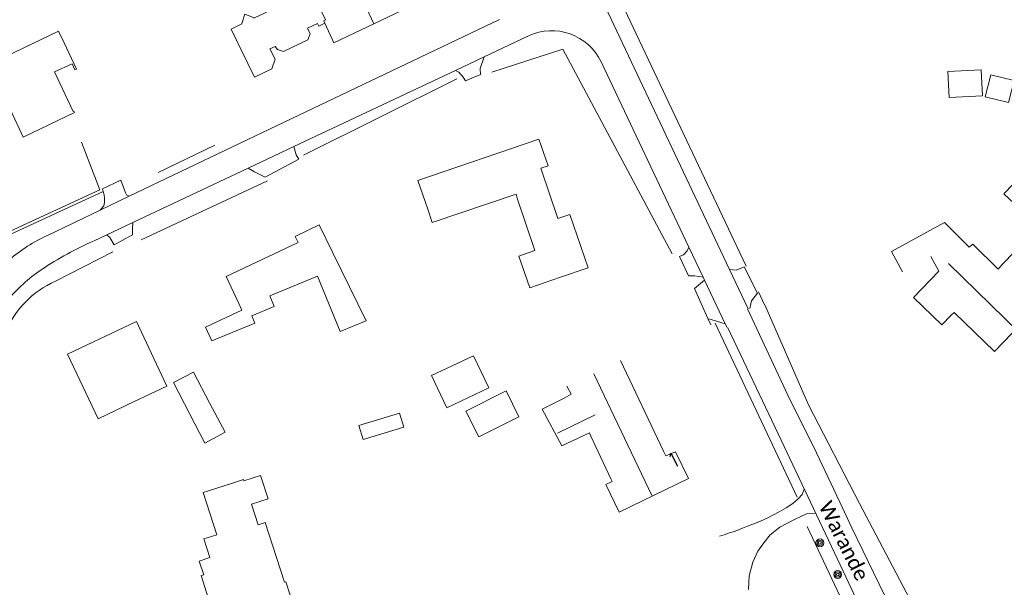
# Model space of a CAD drawing. Extents: x 177628 to 188968, y 384226 to 390673.
# Tile 287 of 393: x 184455 to 184623, y 387281 to 387378. Entities that reach past the tile are written whole.
import ezdxf

# ---------------------------------------------------------------- set-up
doc = ezdxf.new("R2010")
doc.units = 0
for name, color, linetype, lineweight in [('2901', 253, 'Continuous', 13), ('4502', 253, 'Continuous', 13), ('B-AF-CULT-GD', 253, 'HEKWERK', 13), ('B-AF-RAST-GD', 253, 'HEKWERK', 13), ('B-BP-BOOM-GD', 253, 'Continuous', 13), ('B-GB-BOUW-GD', 14, 'Continuous', 13), ('B-GB-NOKL-GD', 14, 'Continuous', 13), ('B-VH-OVRG-GD', 8, 'Continuous', 13), ('B01_D', 14, 'Continuous', 9), ('B01_F', 14, 'Continuous', 9), ('B01_T', 14, 'Continuous', 9), ('B02_D', 14, 'Continuous', 9), ('B11_F', 14, 'Continuous', 9), ('B11_S', 14, 'Continuous', 9), ('B14_F', 14, 'Continuous', 9), ('T01_T', 253, 'Continuous', 9), ('T03_T', 253, 'Continuous', 9), ('T04_F', 253, 'HAAG', 9), ('T07_F', 253, 'Continuous', 9), ('T22_F', 253, 'Continuous', 9), ('V00_F', 8, 'Continuous', 9), ('V00_T', 8, 'Continuous', 9), ('Z06', 7, 'Continuous', 9)]:
    doc.layers.add(name, color=color, linetype=linetype, lineweight=lineweight)
doc.styles.add('Legend', font='calibri.ttf')
doc.styles.add('ROMANS', font='ROMANS.shx', dxfattribs={"oblique": 45})
doc.linetypes.add('HAAG', pattern='A,4,-1,[5,TOPOCAD.SHX,S=0.35,R=0,X=-0.35,Y=-0.35],-1', length=6)
doc.linetypes.add('HEKWERK', pattern='A,7,-1.5,[1,ProvNB.shx,S=0.75,R=0,X=0,Y=0],-1.5', length=10)

# ---------------------------------------------------------------- blocks, each defined once
blk = doc.blocks.new('2901_2901', base_point=(177628.113717, 385871.174588))
at = {"layer": '2901'}
for radius in [0.675, 0.45, 0.225]:
    blk.add_circle((177628.113717, 385871.174588), radius, dxfattribs=at)

msp = doc.modelspace()

# ---------------------------------------------------------------- linework, layer by layer
at = {"layer": 'B-AF-CULT-GD', "flags": 128}
msp.add_lwpolyline([(184573.498, 387326.389), (184587.492, 387296.735)], dxfattribs=at)
at = {"layer": 'B-AF-RAST-GD', "flags": 128}
for points in [[(184714.83, 387315.72), (184685.671, 387301.066), (184661.859, 387290.296), (184642.36, 387281.833), (184612.266, 387268.612), (184606.101, 387280.517), (184598.14, 387295.622), (184589.443, 387312.477), (184581.976, 387329.511)], [(184589.192, 387291.744), (184599.972, 387268.935)]]:
    msp.add_lwpolyline(points, dxfattribs=at)
at = {"layer": 'B-GB-BOUW-GD', "flags": 128}
for points in [[(184628.229, 387343.238), (184622.729, 387348.424), (184629.229, 387355.069)], [(184605.488, 387335.134), (184603.599, 387338.594), (184612.609, 387343.484), (184616.375, 387339.769), (184616.821, 387339.326), (184617.46, 387339.846), (184621.761, 387335.574), (184622.524, 387336.388), (184628.686, 387342.775)], [(184628.498, 387329.142), (184621.158, 387321.525), (184614.29, 387328.204), (184613.791, 387327.737), (184612.189, 387326.086), (184607.351, 387330.758), (184611.678, 387335.21), (184610.271, 387337.699)], [(184557.353, 387320.027), (184564.715, 387304.558), (184565.1, 387303.742), (184566.757, 387304.452), (184568.98, 387299.892), (184557.176, 387294.153), (184554.872, 387298.894), (184555.94, 387299.401), (184555.737, 387299.865), (184552.317, 387307.086), (184552.063, 387307.681), (184547.349, 387305.473), (184544.016, 387311.702), (184547.757, 387313.615), (184548.961, 387314.27), (184548.218, 387315.652)]]:
    msp.add_lwpolyline(points, dxfattribs=at)
at = {"layer": 'B-GB-NOKL-GD', "flags": 128}
for points in [[(184613.289, 387336.519), (184625.286, 387324.848)], [(184552.819, 387317.741), (184562.74, 387297.015)], [(184553.037, 387310.756), (184546.613, 387307.632)]]:
    msp.add_lwpolyline(points, dxfattribs=at)
at = {"layer": 'B-VH-OVRG-GD', "flags": 128}
for points in [[(184608.605, 387266.59), (184608.003, 387267.829), (184606.39, 387271.289), (184602.421, 387280.05), (184596.814, 387291.474), (184594.761, 387295.869), (184590.292, 387305.341), (184586.309, 387313.261), (184579.033, 387328.783)], [(184575.69, 387325.564), (184584.254, 387307.5), (184595.335, 387284.104), (184602.26, 387269.362), (184603.568, 387266.388)], [(184588.72, 387298.07), (184588.33, 387297.194), (184587.693, 387296.453), (184586.764, 387295.649), (184585.61, 387294.908), (184584.446, 387294.207), (184582.481, 387293.206), (184581.259, 387292.657), (184579.966, 387292.143), (184579.054, 387291.763), (184578.194, 387291.428), (184577.371, 387291.104), (184576.616, 387290.828), (184575.954, 387290.623), (184575.06, 387290.326), (184574.255, 387290.101)], [(184579.209, 387280.983), (184579.341, 387283.347), (184579.92, 387285.656), (184580.771, 387287.525), (184581.816, 387288.944), (184582.923, 387290.322), (184584.521, 387291.638), (184586.816, 387292.826), (184588.369, 387293.532), (184589.261, 387293.916), (184590.64, 387294.016)]]:
    msp.add_lwpolyline(points, dxfattribs=at)
at = {"layer": 'B01_D', "linetype": 'Continuous'}
for points in [[(184494.502, 387327.609), (184498.32, 387329.176), (184497.558, 387331.033), (184505.714, 387334.381), (184509.595, 387324.926), (184514.006, 387326.736), (184508.331, 387338.334)], [(184492.294, 387329.712), (184492.822, 387328.555)], [(184473.369, 387312.488), (184480.029, 387315.651), (184476.965, 387322.148)]]:
    msp.add_lwpolyline(points, dxfattribs=at)
at = {"layer": 'B01_F', "linetype": 'Continuous'}
for points in [[(184507.054, 387378.049), (184504.935, 387382.607), (184508.288, 387384.165), (184506.992, 387386.955), (184511.969, 387390.264), (184517.302, 387382.242), (184516.361, 387381.617), (184516.216, 387381.836), (184515.779, 387381.546), (184515.427, 387382.074), (184513.66, 387380.899), (184515.338, 387377.384)], [(184461.547, 387376.096), (184462.481, 387374.13)], [(184492.822, 387328.555), (184486.625, 387325.699), (184487.697, 387323.371)]]:
    msp.add_lwpolyline(points, dxfattribs=at)
at = {"layer": 'B01_T', "linetype": 'Continuous'}
for points in [[(184515.338, 387377.384), (184528.8, 387383.81), (184528.67, 387384.05), (184528.22, 387383.83), (184524.58, 387391.46), (184519.777, 387389.156), (184512.47, 387399.98), (184511.397, 387399.239)], [(184492.716, 387372.932), (184491.003, 387376.451), (184492.819, 387377.335), (184492.775, 387377.425), (184493.286, 387379.021), (184494.806, 387378.414), (184494.864, 387378.297), (184498.816, 387380.22)], [(184492.716, 387372.932), (184494.99, 387368.26), (184497.91, 387369.7), (184498.5, 387371.34), (184497.569, 387373.095), (184498.496, 387373.474), (184498.86, 387373.01), (184499.93, 387372.65), (184504.05, 387374.61), (184504.43, 387375.66), (184504, 387376.63), (184505.732, 387377.435)], [(184506.972, 387377.449), (184505.947, 387376.972), (184505.732, 387377.435)], [(184506.972, 387377.449), (184506.786, 387377.848), (184507.022, 387377.957), (184506.993, 387378.021), (184507.054, 387378.049)], [(184462.481, 387374.13), (184464.627, 387369.614), (184464.347, 387369.496), (184463.855, 387370.56), (184460.86, 387369.173), (184464.063, 387362.416), (184464.164, 387362.467), (184464.283, 387362.236), (184455.531, 387358.076), (184453.384, 387362.592)], [(184547.149, 387334.185), (184551.87, 387335.799), (184548.761, 387344.891), (184546.704, 387344.188), (184543.774, 387352.756), (184545.014, 387353.18), (184543.463, 387357.716), (184522.843, 387350.665), (184524.512, 387345.785)], [(184547.149, 387334.185), (184541.889, 387332.374), (184540.049, 387337.781), (184542.795, 387338.716), (184539.747, 387347.668)], [(184525.284, 387343.528), (184524.512, 387345.785)], [(184508.331, 387338.334), (184505.992, 387343.109), (184501.92, 387341.114), (184502.42, 387340.092), (184490.155, 387334.327), (184492.294, 387329.712)], [(184476.965, 387322.148), (184474.829, 387326.658), (184463.087, 387321.099), (184468.301, 387310.085), (184472.887, 387312.256)], [(184491.023, 387299.052), (184486.216, 387297.519), (184488.516, 387290.309)], [(184493.162, 387299.525), (184493.101, 387299.715), (184491.023, 387299.052)], [(184495.585, 387292.023), (184494.455, 387295.522)], [(184500.097, 387282.214), (184497.427, 387290.484)], [(184487.361, 387286.419), (184485.551, 387285.842), (184486.299, 387283.498)]]:
    msp.add_lwpolyline(points, dxfattribs=at)
at = {"layer": 'B02_D', "linetype": 'Continuous'}
msp.add_lwpolyline([(184483.939, 387310.888), (184481.139, 387316.271), (184484.546, 387318.042), (184487.345, 387312.659)], dxfattribs=at)
at = {"layer": 'B11_F', "linetype": 'Continuous'}
msp.add_lwpolyline([(184525.284, 387343.528), (184539.584, 387348.332), (184539.747, 387347.668)], dxfattribs=at)
at = {"layer": 'B11_S', "linetype": 'Continuous'}
for points in [[(184449.651, 387370.443), (184461.547, 387376.096)], [(184487.697, 387323.371), (184495.01, 387326.372), (184494.502, 387327.609)], [(184472.887, 387312.256), (184473.369, 387312.488)], [(184494.455, 387295.522), (184497.276, 387296.433), (184495.983, 387300.436), (184493.162, 387299.525)], [(184497.427, 387290.484), (184496.803, 387292.416), (184495.585, 387292.023)], [(184487.361, 387286.419), (184486.342, 387289.615), (184488.516, 387290.309)], [(184500.097, 387282.214), (184500.324, 387282.287), (184501.038, 387280.052), (184488.2, 387275.956), (184485.84, 387283.351), (184486.299, 387283.498)]]:
    msp.add_lwpolyline(points, dxfattribs=at)
at = {"layer": 'B14_F', "linetype": 'Continuous'}
for points in [[(184619.085, 387365.101), (184618.855, 387369.52), (184613.173, 387369.224), (184613.403, 387364.806), (184619.085, 387365.101)], [(184623.549, 387363.928), (184624.478, 387367.697), (184620.5, 387368.678), (184619.571, 387364.909), (184623.549, 387363.928)], [(184527.752, 387311.941), (184525.155, 387317.431), (184532.323, 387320.822), (184534.92, 387315.332), (184527.752, 387311.941)], [(184533.22, 387306.976), (184531.01, 387311.364), (184537.853, 387314.811), (184540.063, 387310.423), (184533.22, 387306.976)], [(184483.939, 387310.888), (184486.468, 387305.914), (184489.954, 387307.786), (184487.345, 387312.659)], [(184520.416, 387308.632), (184513.487, 387306.519), (184512.761, 387308.904), (184519.69, 387311.018), (184520.416, 387308.632)]]:
    msp.add_lwpolyline(points, dxfattribs=at)
at = {"layer": 'T01_T', "linetype": 'Continuous'}
msp.add_lwpolyline([(184506.972, 387377.449), (184508.515, 387374.127), (184515.338, 387377.384)], dxfattribs=at)
at = {"layer": 'T03_T', "linetype": 'Continuous'}
for points in [[(184578.809, 387336.098), (184556.532, 387383.169)], [(184469.169, 387348.791), (184451.11, 387340.528)], [(184580.893, 387331.694), (184581.931, 387329.5)], [(184572.254, 387327.178), (184572.766, 387326.1)]]:
    msp.add_lwpolyline(points, dxfattribs=at)
at = {"layer": 'T04_F', "linetype": 'HAAG'}
for points in [[(184535.45, 387369.125), (184547.56, 387373.026), (184566.19, 387338.19)], [(184465.468, 387357.175), (184468.581, 387349.072), (184450.902, 387340.983)], [(184478.55, 387352.056), (184488.206, 387356.708)], [(184475.616, 387340.587), (184497.157, 387350.615)], [(184470.803, 387338.536), (184461.047, 387333.512)]]:
    msp.add_lwpolyline(points, dxfattribs=at)
msp.add_arc((184467.317, 387318.894), 15.906, 113.21668, 159.67059, dxfattribs=at)
at = {"layer": 'T07_F', "linetype": 'Continuous'}
msp.add_lwpolyline([(184503.309, 387355.002), (184529.478, 387367.985)], dxfattribs=at)
at = {"layer": 'T22_F', "linetype": 'Continuous'}
for points in [[(184533.525, 387368.723), (184530.923, 387367.633)], [(184502.53, 387354.275), (184496.801, 387351.239)], [(184469.021, 387349.273), (184472.175, 387350.716)], [(184474.177, 387341.385), (184471.02, 387339.731)], [(184568.985, 387334.423), (184567.418, 387337.725)], [(184580.722, 387331.467), (184578.486, 387335.967)], [(184572.254, 387327.178), (184569.994, 387332.297)]]:
    msp.add_lwpolyline(points, dxfattribs=at)
at = {"layer": 'V00_F', "linetype": 'Continuous'}
for points in [[(184534.123, 387371.734), (184533.444, 387369.732), (184533.525, 387368.723)], [(184529.223, 387369.426), (184529.803, 387369.094), (184530.541, 387368.296), (184530.923, 387367.633)], [(184501.668, 387356.445), (184502.073, 387355.067), (184502.53, 387354.275)], [(184493.864, 387352.769), (184494.935, 387352.164), (184496.801, 387351.239)], [(184473.592, 387347.977), (184473.162, 387348.24), (184472.943, 387348.591), (184472.175, 387350.716)], [(184468.671, 387345.622), (184469.277, 387346.355), (184469.357, 387346.937), (184469.389, 387347.666), (184469.334, 387348.252), (184469.169, 387348.791)], [(184469.169, 387348.791), (184469.021, 387349.273)], [(184474.231, 387343.52), (184474.149, 387342.571), (184474.177, 387341.385)], [(184469.795, 387341.43), (184470.29, 387340.95), (184471.02, 387339.731)], [(184569.051, 387339.289), (184568.719, 387338.709), (184568.112, 387338.026), (184567.418, 387337.725)], [(184575.981, 387335.528), (184577.123, 387335.413), (184578.486, 387335.967)], [(184571.472, 387334.189), (184570.014, 387334.405), (184568.985, 387334.423)], [(184571.703, 387333.702), (184569.994, 387332.297)], [(184579.456, 387328.887), (184579.728, 387330.152), (184580.722, 387331.467)], [(184575.252, 387326.227), (184572.454, 387327.115)]]:
    msp.add_lwpolyline(points, dxfattribs=at)
at = {"layer": 'V00_T', "linetype": 'Continuous'}
for points in [[(184575.981, 387335.528), (184544.925, 387401.149)], [(184473.592, 387347.977), (184500.005, 387360.616), (184536.742, 387378.067)], [(184534.123, 387371.734), (184541.664, 387375.287)], [(184529.223, 387369.426), (184534.123, 387371.734)], [(184554.059, 387370.867), (184569.051, 387339.289)], [(184501.668, 387356.445), (184529.223, 387369.426)], [(184493.864, 387352.769), (184501.668, 387356.445)], [(184474.231, 387343.52), (184493.864, 387352.769)], [(184468.671, 387345.622), (184473.592, 387347.977)], [(184459.668, 387341.314), (184468.671, 387345.622)], [(184469.795, 387341.43), (184474.231, 387343.52)], [(184467.63, 387340.41), (184469.795, 387341.43)], [(184569.051, 387339.289), (184571.472, 387334.189)], [(184579.159, 387328.814), (184575.981, 387335.528)], [(184571.472, 387334.189), (184571.703, 387333.702)], [(184571.703, 387333.702), (184575.252, 387326.227)], [(184575.252, 387326.227), (184575.54, 387325.62)]]:
    msp.add_lwpolyline(points, dxfattribs=at)
for centre, radius, start, end in [((184545.649, 387366.872), 9.311, 25.4078, 115.3402), ((184470.54, 387317.189), 26.462, 114.25848, 131.10451), ((184490.682, 387287.739), 57.495, 113.63731, 123.91654), ((184472.759, 387314.058), 25.654, 123.49755, 141.14775)]:
    msp.add_arc(centre, radius, start, end, dxfattribs=at)

# ---------------------------------------------------------------- block references
at = {"layer": 'B-BP-BOOM-GD'}
for p in [(184591.376, 387288.945, 27.196), (184594.408, 387283.543, 27.14)]:
    msp.add_blockref('2901_2901', p, dxfattribs=at)

# ---------------------------------------------------------------- texts
at = {"layer": '4502', "style": 'ROMANS', "width": 0.68}
msp.add_text('1', height=2.5, rotation=27.75866, dxfattribs=at).set_placement((184566.408, 387301.643))
at = {"layer": 'Z06', "style": 'Legend'}
msp.add_text('Warande', height=2.5, rotation=296.83928, dxfattribs=at).set_placement((184591.089, 387295.232, 27.196))

doc.saveas('drawing.dxf')
